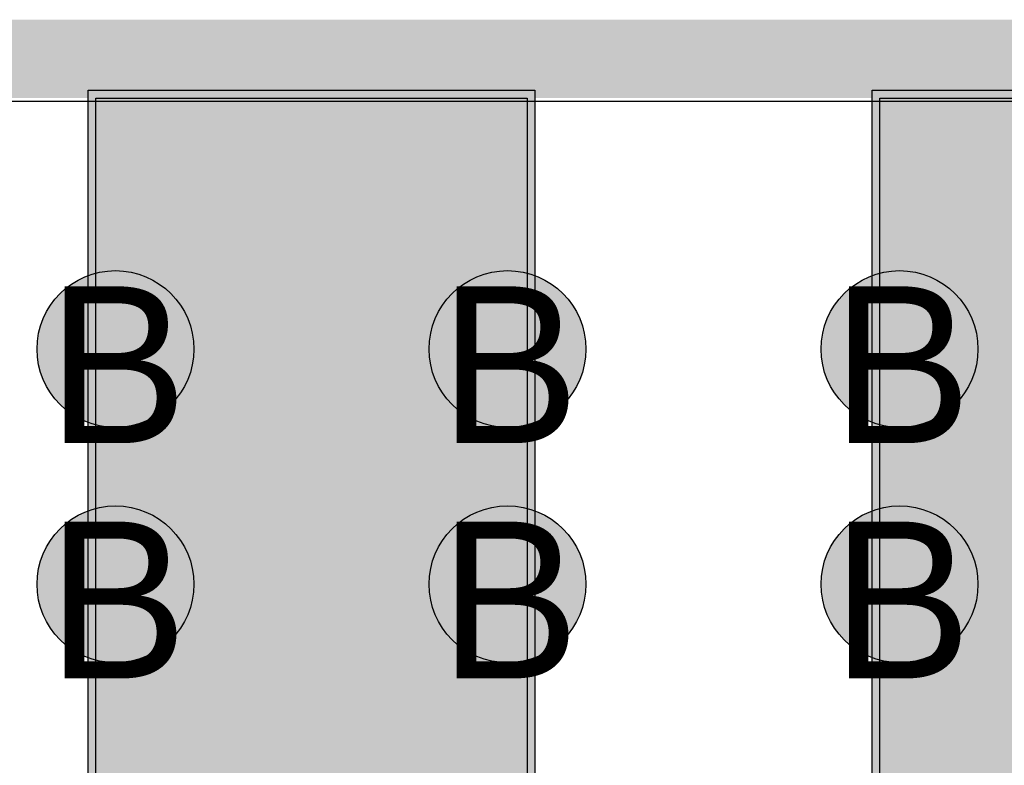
# Model space of a CAD drawing. Header units: millimetres. Extents: x -1.5 to 11.1, y -3 to 5.
# Tile 284 of 323: x 0.5628 to 0.6884, y 3.7099 to 3.805. Entities that reach past the tile are written whole.
import ezdxf

# ---------------------------------------------------------------- set-up
doc = ezdxf.new("R2010")
doc.units = ezdxf.units.MM
doc.header["$MEASUREMENT"] = 0
for name, color, linetype, true_color in [('BottomLayer', 5, 'Continuous', 0x0000ff), ('DrillDrawing', 1, 'Continuous', 0xff0000), ('Metal_2', 7, 'Continuous', 0x7f0000), ('Metal_3', 7, 'Continuous', 0x3f7f00), ('Profile', 6, 'Continuous', 0xff00ff), ('TopLayer', 1, 'Continuous', 0xff0000), ('TopSolder', 7, 'Continuous', 0x7f007f)]:
    doc.layers.add(name, color=color, linetype=linetype, true_color=true_color)
doc.styles.add('textstyle528', font='txt')
doc.styles.add('textstyle535', font='txt')
doc.styles.add('textstyle542', font='txt')
doc.styles.add('textstyle544', font='txt')
doc.styles.add('textstyle546', font='txt')
doc.styles.add('textstyle724', font='txt')

# ---------------------------------------------------------------- blocks, each defined once
blk = doc.blocks.new('H______H_7_P___100____7')
at = {"layer": 'TopLayer', "true_color": 0xff0000}
for points in [[(-0.0275, -0.005), (0.0275, -0.005), (0.0275, -0.225), (-0.0275, -0.225)], [(0.0725, -0.005), (0.1275, -0.005), (0.1275, -0.225), (0.0725, -0.225)]]:
    blk.add_hatch(color=1, dxfattribs=at).paths.add_polyline_path(points, flags=0)
at = {"layer": 'TopSolder', "true_color": 0x7f007f}
for points in [[(-0.0285, -0.004), (0.0285, -0.004), (0.0285, -0.226), (-0.0285, -0.226)], [(0.0715, -0.004), (0.1285, -0.004), (0.1285, -0.226), (0.0715, -0.226)]]:
    blk.add_hatch(color=216, dxfattribs=at).paths.add_polyline_path(points, flags=0)
at = {"layer": 'TopLayer', "color": 1, "true_color": 0xff0000}
for p, q in [((-0.0275, -0.005), (0.0275, -0.005)), ((-0.0275, -0.225), (-0.0275, -0.005)), ((0.0275, -0.005), (0.0275, -0.225)), ((0.0725, -0.005), (0.1275, -0.005)), ((0.0725, -0.225), (0.0725, -0.005))]:
    blk.add_line(p, q, dxfattribs=at)
at = {"layer": 'TopSolder', "color": 216, "true_color": 0x7f007f}
for p, q in [((-0.0285, -0.004), (0.0285, -0.004)), ((-0.0285, -0.226), (-0.0285, -0.004)), ((0.0285, -0.004), (0.0285, -0.226)), ((0.0715, -0.004), (0.1285, -0.004)), ((0.0715, -0.226), (0.0715, -0.004))]:
    blk.add_line(p, q, dxfattribs=at)

msp = doc.modelspace()

# ---------------------------------------------------------------- hatches: boundary and pattern name
at = {"layer": 'BottomLayer', "true_color": 0x0000ff}
h = msp.add_hatch(color=5, dxfattribs=at)
edge = h.paths.add_edge_path(flags=0)
edge.add_arc((0.575, 3.763), 0.01, 0, 360)
h = msp.add_hatch(color=5, dxfattribs=at)
edge = h.paths.add_edge_path(flags=0)
edge.add_arc((0.625, 3.763), 0.01, 0, 360)
h = msp.add_hatch(color=5, dxfattribs=at)
edge = h.paths.add_edge_path(flags=0)
edge.add_arc((0.675, 3.763), 0.01, 0, 360)
h = msp.add_hatch(color=5, dxfattribs=at)
edge = h.paths.add_edge_path(flags=0)
edge.add_arc((0.575, 3.733), 0.01, 0, 360)
h = msp.add_hatch(color=5, dxfattribs=at)
edge = h.paths.add_edge_path(flags=0)
edge.add_arc((0.625, 3.733), 0.01, 0, 360)
h = msp.add_hatch(color=5, dxfattribs=at)
edge = h.paths.add_edge_path(flags=0)
edge.add_arc((0.675, 3.733), 0.01, 0, 360)
at = {"layer": 'Metal_2', "true_color": 0x7f0000}
h = msp.add_hatch(color=16, dxfattribs=at)
edge = h.paths.add_edge_path(flags=0)
edge.add_arc((0.575, 3.763), 0.01, 0, 360)
h = msp.add_hatch(color=16, dxfattribs=at)
edge = h.paths.add_edge_path(flags=0)
edge.add_arc((0.625, 3.763), 0.01, 0, 360)
h = msp.add_hatch(color=16, dxfattribs=at)
edge = h.paths.add_edge_path(flags=0)
edge.add_arc((0.675, 3.763), 0.01, 0, 360)
h = msp.add_hatch(color=16, dxfattribs=at)
edge = h.paths.add_edge_path(flags=0)
edge.add_arc((0.575, 3.733), 0.01, 0, 360)
h = msp.add_hatch(color=16, dxfattribs=at)
edge = h.paths.add_edge_path(flags=0)
edge.add_arc((0.625, 3.733), 0.01, 0, 360)
h = msp.add_hatch(color=16, dxfattribs=at)
edge = h.paths.add_edge_path(flags=0)
edge.add_arc((0.675, 3.733), 0.01, 0, 360)
at = {"layer": 'Metal_3', "true_color": 0x3f7f00}
h = msp.add_hatch(color=76, dxfattribs=at)
edge = h.paths.add_edge_path(flags=0)
edge.add_arc((0.575, 3.763), 0.01, 0, 360)
h = msp.add_hatch(color=76, dxfattribs=at)
edge = h.paths.add_edge_path(flags=0)
edge.add_arc((0.625, 3.763), 0.01, 0, 360)
h = msp.add_hatch(color=76, dxfattribs=at)
edge = h.paths.add_edge_path(flags=0)
edge.add_arc((0.675, 3.763), 0.01, 0, 360)
h = msp.add_hatch(color=76, dxfattribs=at)
edge = h.paths.add_edge_path(flags=0)
edge.add_arc((0.575, 3.733), 0.01, 0, 360)
h = msp.add_hatch(color=76, dxfattribs=at)
edge = h.paths.add_edge_path(flags=0)
edge.add_arc((0.625, 3.733), 0.01, 0, 360)
h = msp.add_hatch(color=76, dxfattribs=at)
edge = h.paths.add_edge_path(flags=0)
edge.add_arc((0.675, 3.733), 0.01, 0, 360)
at = {"layer": 'TopLayer', "true_color": 0xff0000}
h = msp.add_hatch(color=1, dxfattribs=at)
edge = h.paths.add_edge_path(flags=0)
edge.add_arc((0.575, 3.763), 0.01, 0, 360)
h = msp.add_hatch(color=1, dxfattribs=at)
edge = h.paths.add_edge_path(flags=0)
edge.add_arc((0.625, 3.763), 0.01, 0, 360)
h = msp.add_hatch(color=1, dxfattribs=at)
edge = h.paths.add_edge_path(flags=0)
edge.add_arc((0.675, 3.763), 0.01, 0, 360)
h = msp.add_hatch(color=1, dxfattribs=at)
edge = h.paths.add_edge_path(flags=0)
edge.add_arc((0.575, 3.733), 0.01, 0, 360)
h = msp.add_hatch(color=1, dxfattribs=at)
edge = h.paths.add_edge_path(flags=0)
edge.add_arc((0.625, 3.733), 0.01, 0, 360)
h = msp.add_hatch(color=1, dxfattribs=at)
edge = h.paths.add_edge_path(flags=0)
edge.add_arc((0.675, 3.733), 0.01, 0, 360)

# ---------------------------------------------------------------- linework, layer by layer
at = {"layer": 'BottomLayer'}
msp.add_line((0.00541, 3.79459), (1.19459, 3.79459), dxfattribs=at)
at = {"layer": 'BottomLayer', "color": 5, "true_color": 0x0000ff}
for centre in [(0.575, 3.763), (0.625, 3.763), (0.675, 3.763), (0.575, 3.733), (0.625, 3.733), (0.675, 3.733)]:
    msp.add_circle(centre, 0.01, dxfattribs=at)
at = {"layer": 'Metal_2'}
msp.add_line((0.00541, 3.79459), (1.19459, 3.79459), dxfattribs=at)
at = {"layer": 'Metal_2', "color": 16, "true_color": 0x7f0000}
for centre in [(0.575, 3.763), (0.625, 3.763), (0.675, 3.763), (0.575, 3.733), (0.625, 3.733), (0.675, 3.733)]:
    msp.add_circle(centre, 0.01, dxfattribs=at)
at = {"layer": 'Metal_3'}
msp.add_line((0.00541, 3.79459), (1.19459, 3.79459), dxfattribs=at)
at = {"layer": 'Metal_3', "color": 76, "true_color": 0x3f7f00}
for centre in [(0.575, 3.763), (0.625, 3.763), (0.675, 3.763), (0.575, 3.733), (0.625, 3.733), (0.675, 3.733)]:
    msp.add_circle(centre, 0.01, dxfattribs=at)
at = {"layer": 'Profile'}
msp.add_lwpolyline([(0, 3.8, 0.01, 0.01, 0), (1.2, 3.8, 0.01, 0.01, 0)], format="xyseb", dxfattribs=at)
at = {"layer": 'TopLayer'}
msp.add_line((0.5375, 3.79459), (0.7625, 3.79459), dxfattribs=at)
at = {"layer": 'TopLayer', "color": 1, "true_color": 0xff0000}
for centre in [(0.575, 3.763), (0.625, 3.763), (0.675, 3.763), (0.575, 3.733), (0.625, 3.733), (0.675, 3.733)]:
    msp.add_circle(centre, 0.01, dxfattribs=at)

# ---------------------------------------------------------------- block references
msp.add_blockref('H______H_7_P___100____7', (0.6, 3.8))

# ---------------------------------------------------------------- texts
at = {"layer": 'DrillDrawing'}
for style, p in [('textstyle724', (0.56634, 3.751)), ('textstyle542', (0.61634, 3.751)), ('textstyle535', (0.66634, 3.751)), ('textstyle544', (0.56634, 3.721)), ('textstyle546', (0.61634, 3.721)), ('textstyle528', (0.66634, 3.721))]:
    msp.add_text('B', height=0.02, dxfattribs=dict(at, style=style)).set_placement(p)

doc.saveas('drawing.dxf')
